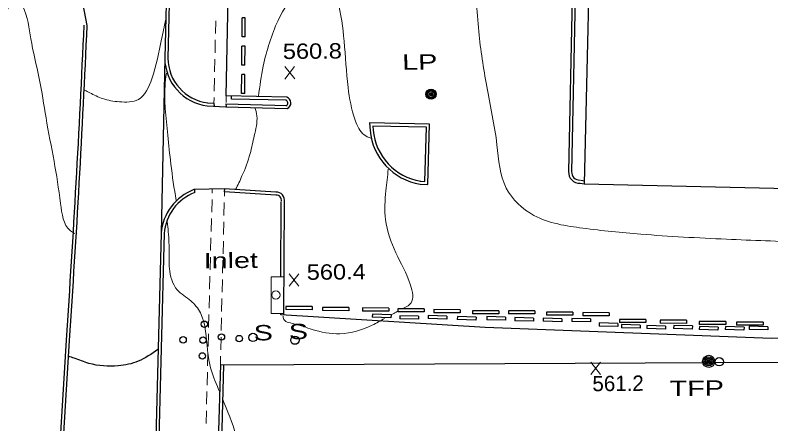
# Model space of a CAD drawing. Extents: x 2361708 to 2370558, y 6977955 to 6991887.
# Drawn here: x 2366548 to 2366784.3, y 6986354.3 to 6986482.1 of the extents above; entities that cross this region are included whole.
import ezdxf

# ---------------------------------------------------------------- set-up
doc = ezdxf.new("R2010")
doc.units = 0
doc.header["$LTSCALE"] = 1.9
for name, color, linetype, lineweight in [('11', 7, 'Continuous', 25), ('13', 7, 'Continuous', 13), ('2', 7, 'Continuous', 25), ('20', 7, 'Continuous', 25), ('21', 7, 'Continuous', 25), ('23', 7, 'Continuous', 25), ('31', 7, 'Continuous', 13), ('35', 7, 'Continuous', 13), ('7', 7, 'Continuous', 25), ('9', 7, 'Continuous', 13)]:
    doc.layers.add(name, color=color, linetype=linetype, lineweight=lineweight)

msp = doc.modelspace()

# ---------------------------------------------------------------- linework, layer by layer
at = {"layer": '11'}
msp.add_lwpolyline([(2366725.976, 6986429.298), (2366936.012, 6986424.548), (2366936.16, 6986430.989), (2366946.333, 6986430.756), (2366946.826, 6986452.562), (2366945.105, 6986452.595), (2366945.332, 6986463.498), (2366962.235, 6986463.149), (2366962.364, 6986469.641), (2366965.885, 6986469.564), (2366966.022, 6986476.116), (2366962.191, 6986476.199), (2366962.972, 6986512.868), (2366938.416, 6986513.395), (2366940.255, 6986599.697), (2366765.561, 6986603.424), (2366765.653, 6986607.385), (2366726.593, 6986608.243), (2366724.888, 6986531.023), (2366728.349, 6986530.946)], close=True, dxfattribs=at)
at = {"layer": '13'}
for p, q in [((2366610.633, 6986476.333), (2366610.715, 6986480.334)), ((2366610.51, 6986470.332), (2366610.592, 6986474.332)), ((2366610.387, 6986464.33), (2366610.469, 6986468.331)), ((2366610.264, 6986458.329), (2366610.346, 6986462.33)), ((2366610.183, 6986454.328), (2366610.224, 6986456.328)), ((2366613.959, 6986456.804), (2366614.048, 6986454.805)), ((2366609.627, 6986426.461), (2366609.665, 6986427.841)), ((2366613.518, 6986427.468), (2366613.467, 6986425.467)), ((2366609.465, 6986420.459), (2366609.577, 6986424.46)), ((2366613.416, 6986423.467), (2366613.314, 6986419.466)), ((2366609.302, 6986414.457), (2366609.414, 6986418.459)), ((2366613.263, 6986417.465), (2366613.162, 6986413.464)), ((2366609.139, 6986408.455), (2366609.251, 6986412.457)), ((2366613.111, 6986411.464), (2366613.019, 6986407.463)), ((2366608.986, 6986402.454), (2366609.088, 6986406.455)), ((2366612.968, 6986405.462), (2366612.876, 6986401.461)), ((2366608.823, 6986396.452), (2366608.935, 6986400.453)), ((2366612.825, 6986399.46), (2366612.723, 6986395.459)), ((2366608.661, 6986390.45), (2366608.772, 6986394.451)), ((2366612.672, 6986393.458), (2366612.58, 6986389.458)), ((2366608.498, 6986384.448), (2366608.609, 6986388.449)), ((2366612.529, 6986387.457), (2366612.437, 6986383.456)), ((2366608.345, 6986378.446), (2366608.447, 6986382.448)), ((2366612.386, 6986381.455), (2366612.294, 6986377.454)), ((2366608.182, 6986372.445), (2366608.294, 6986376.446)), ((2366612.243, 6986375.453), (2366612.178, 6986372.823)), ((2366608.019, 6986366.443), (2366608.131, 6986370.444)), ((2366607.856, 6986360.441), (2366607.968, 6986364.442)), ((2366607.703, 6986354.439), (2366607.805, 6986358.44))]:
    msp.add_line(p, q, dxfattribs=at)
at = {"layer": '2'}
for p, q in [((2366724.954, 6986619.688), (2366721.069, 6986433.202)), ((2366725.914, 6986619.667), (2366722.03, 6986433.181)), ((2366618.984, 6986475.283), (2366619.007, 6986481.233)), ((2366619.967, 6986481.232), (2366619.007, 6986481.233)), ((2366619.944, 6986475.282), (2366619.967, 6986481.232)), ((2366619.944, 6986475.282), (2366618.984, 6986475.283)), ((2366618.918, 6986466.401), (2366618.941, 6986472.352)), ((2366619.901, 6986472.351), (2366618.941, 6986472.352)), ((2366619.878, 6986466.4), (2366619.901, 6986472.351)), ((2366594.786, 6986468.612), (2366593.647, 6986413.898)), ((2366619.878, 6986466.4), (2366618.918, 6986466.401)), ((2366618.842, 6986457.57), (2366618.866, 6986463.521)), ((2366619.826, 6986463.52), (2366618.866, 6986463.521)), ((2366619.802, 6986457.569), (2366619.826, 6986463.52)), ((2366619.802, 6986457.569), (2366618.842, 6986457.57)), ((2366632.934, 6986456.434), (2366613.959, 6986456.804)), ((2366615.699, 6986455.81), (2366615.659, 6986456.77)), ((2366632.912, 6986455.474), (2366615.699, 6986455.81)), ((2366608.139, 6986454.648), (2366610.18, 6986454.538)), ((2366610.18, 6986454.538), (2366610.259, 6986453.579)), ((2366613.933, 6986454.344), (2366614.032, 6986453.384)), ((2366724.694, 6986429.556), (2366725.976, 6986429.298)), ((2366724.885, 6986430.498), (2366726.167, 6986430.24)), ((2366613.495, 6986427.818), (2366603.847, 6986427.516)), ((2366604.196, 6986426.62), (2366604.177, 6986427.579)), ((2366613.434, 6986426.858), (2366613.595, 6986427.799)), ((2366629.485, 6986425.77), (2366613.434, 6986426.858)), ((2366629.546, 6986426.731), (2366613.495, 6986427.818)), ((2366631.109, 6986400.204), (2366631.225, 6986423.696)), ((2366632.012, 6986388.342), (2366632.185, 6986423.695)), ((2366632.646, 6986390.978), (2366632.645, 6986390.018)), ((2366640.896, 6986389.997), (2366632.645, 6986390.018)), ((2366640.897, 6986390.957), (2366632.646, 6986390.978)), ((2366640.897, 6986390.957), (2366640.896, 6986389.997)), ((2366644.09, 6986390.667), (2366644.089, 6986389.707)), ((2366652.34, 6986389.686), (2366644.089, 6986389.707)), ((2366652.341, 6986390.646), (2366644.09, 6986390.667)), ((2366652.341, 6986390.646), (2366652.34, 6986389.686)), ((2366656.582, 6986390.536), (2366656.581, 6986389.576)), ((2366664.832, 6986389.555), (2366656.581, 6986389.576)), ((2366664.832, 6986390.515), (2366656.582, 6986390.536)), ((2366664.832, 6986390.515), (2366664.832, 6986389.555)), ((2366667.705, 6986390.262), (2366667.704, 6986389.302)), ((2366675.955, 6986389.28), (2366667.704, 6986389.302)), ((2366675.955, 6986390.24), (2366667.705, 6986390.262)), ((2366675.955, 6986390.24), (2366675.955, 6986389.28)), ((2366678.908, 6986390.019), (2366678.907, 6986389.059)), ((2366687.158, 6986389.037), (2366678.907, 6986389.059)), ((2366687.159, 6986389.997), (2366678.908, 6986390.019)), ((2366687.159, 6986389.997), (2366687.158, 6986389.037)), ((2366690.982, 6986389.684), (2366690.981, 6986388.724)), ((2366699.233, 6986389.662), (2366690.982, 6986389.684)), ((2366699.233, 6986389.662), (2366699.232, 6986388.702)), ((2366710.503, 6986389.66), (2366702.252, 6986389.681)), ((2366702.252, 6986389.681), (2366702.252, 6986388.721)), ((2366710.503, 6986389.66), (2366710.502, 6986388.699)), ((2366714.117, 6986389.254), (2366714.116, 6986388.294)), ((2366722.368, 6986389.233), (2366714.117, 6986389.254)), ((2366722.368, 6986389.233), (2366722.366, 6986388.272)), ((2366725.489, 6986389.082), (2366725.488, 6986388.122)), ((2366733.739, 6986389.061), (2366725.489, 6986389.082)), ((2366733.739, 6986389.061), (2366733.739, 6986388.1)), ((2366631.052, 6986388.343), (2366631.049, 6986388.593)), ((2366659.71, 6986388.606), (2366659.68, 6986387.646)), ((2366665.522, 6986387.481), (2366659.68, 6986387.646)), ((2366665.553, 6986388.442), (2366659.71, 6986388.606)), ((2366665.553, 6986388.442), (2366665.522, 6986387.481)), ((2366668.295, 6986388.128), (2366668.265, 6986387.167)), ((2366674.106, 6986387.003), (2366668.265, 6986387.167)), ((2366674.137, 6986387.963), (2366668.295, 6986388.128)), ((2366674.137, 6986387.963), (2366674.106, 6986387.003)), ((2366677.176, 6986388.162), (2366677.145, 6986387.201)), ((2366682.987, 6986387.037), (2366677.145, 6986387.201)), ((2366683.017, 6986387.998), (2366677.176, 6986388.162)), ((2366683.017, 6986387.998), (2366682.987, 6986387.037)), ((2366686.289, 6986387.849), (2366686.258, 6986386.888)), ((2366692.1, 6986386.724), (2366686.258, 6986386.888)), ((2366692.131, 6986387.684), (2366686.289, 6986387.849)), ((2366699.232, 6986388.702), (2366690.981, 6986388.724)), ((2366692.131, 6986387.684), (2366692.1, 6986386.724)), ((2366695.539, 6986387.837), (2366695.509, 6986386.876)), ((2366701.351, 6986386.712), (2366695.509, 6986386.876)), ((2366701.382, 6986387.673), (2366695.539, 6986387.837)), ((2366701.382, 6986387.673), (2366701.351, 6986386.712)), ((2366710.502, 6986388.699), (2366702.252, 6986388.721)), ((2366704.273, 6986387.53), (2366704.242, 6986386.57)), ((2366710.084, 6986386.405), (2366704.242, 6986386.57)), ((2366710.115, 6986387.365), (2366704.273, 6986387.53)), ((2366710.115, 6986387.365), (2366710.084, 6986386.405)), ((2366713.146, 6986387.324), (2366713.115, 6986386.364)), ((2366718.987, 6986387.16), (2366713.146, 6986387.324)), ((2366722.366, 6986388.272), (2366714.116, 6986388.294)), ((2366718.987, 6986387.16), (2366718.956, 6986386.199)), ((2366722.086, 6986387.289), (2366722.055, 6986386.329)), ((2366727.928, 6986387.125), (2366722.086, 6986387.289)), ((2366733.739, 6986388.1), (2366725.488, 6986388.122)), ((2366727.928, 6986387.125), (2366727.897, 6986386.165)), ((2366736.98, 6986386.951), (2366736.979, 6986385.991)), ((2366745.231, 6986386.93), (2366736.98, 6986386.951)), ((2366745.231, 6986386.93), (2366745.23, 6986385.969)), ((2366749.713, 6986386.713), (2366749.712, 6986385.752)), ((2366757.963, 6986386.691), (2366749.713, 6986386.713)), ((2366757.963, 6986386.691), (2366757.963, 6986385.731)), ((2366718.956, 6986386.199), (2366713.115, 6986386.364)), ((2366727.897, 6986386.165), (2366722.055, 6986386.329)), ((2366730.66, 6986385.861), (2366730.629, 6986384.901)), ((2366736.471, 6986384.736), (2366730.629, 6986384.901)), ((2366736.502, 6986385.697), (2366730.66, 6986385.861)), ((2366736.502, 6986385.697), (2366736.471, 6986384.736)), ((2366745.23, 6986385.969), (2366736.979, 6986385.991)), ((2366737.606, 6986385.337), (2366737.575, 6986384.377)), ((2366743.416, 6986384.213), (2366737.575, 6986384.377)), ((2366743.447, 6986385.173), (2366737.606, 6986385.337)), ((2366743.447, 6986385.173), (2366743.416, 6986384.213)), ((2366745.569, 6986385.043), (2366745.538, 6986384.083)), ((2366751.41, 6986384.879), (2366745.569, 6986385.043)), ((2366757.963, 6986385.731), (2366749.712, 6986385.752)), ((2366751.41, 6986384.879), (2366751.38, 6986383.918)), ((2366753.928, 6986385.083), (2366753.898, 6986384.122)), ((2366759.771, 6986384.918), (2366753.928, 6986385.083)), ((2366759.771, 6986384.918), (2366759.74, 6986383.958)), ((2366761.962, 6986384.719), (2366761.932, 6986383.759)), ((2366761.947, 6986386.349), (2366761.946, 6986385.389)), ((2366770.196, 6986385.367), (2366761.946, 6986385.389)), ((2366770.197, 6986386.327), (2366761.947, 6986386.349)), ((2366767.804, 6986384.554), (2366761.962, 6986384.719)), ((2366767.804, 6986384.554), (2366767.773, 6986383.594)), ((2366770.103, 6986384.726), (2366770.072, 6986383.766)), ((2366775.944, 6986384.562), (2366770.103, 6986384.726)), ((2366770.197, 6986386.327), (2366770.196, 6986385.367)), ((2366773.61, 6986386.13), (2366773.608, 6986385.17)), ((2366781.859, 6986385.148), (2366773.608, 6986385.17)), ((2366781.86, 6986386.108), (2366773.61, 6986386.13)), ((2366775.944, 6986384.562), (2366775.914, 6986383.602)), ((2366777.552, 6986384.817), (2366777.521, 6986383.857)), ((2366783.394, 6986384.653), (2366777.552, 6986384.817)), ((2366781.86, 6986386.108), (2366781.859, 6986385.148)), ((2366783.394, 6986384.653), (2366783.363, 6986383.693)), ((2366751.38, 6986383.918), (2366745.538, 6986384.083)), ((2366759.74, 6986383.958), (2366753.898, 6986384.122)), ((2366767.773, 6986383.594), (2366761.932, 6986383.759)), ((2366775.914, 6986383.602), (2366770.072, 6986383.766)), ((2366783.363, 6986383.693), (2366777.521, 6986383.857)), ((2366612.178, 6986372.823), (2366609.851, 6986286.386)), ((2366613.139, 6986372.802), (2366610.811, 6986286.365)), ((2366612.178, 6986372.823), (2366613.139, 6986372.802))]:
    msp.add_line(p, q, dxfattribs=at)
for points in [[(2366570.547, 6986478.872), (2366565.472, 6986505.675), (2366569.613, 6986688.303), (2366571.386, 6986778.394)], [(2366601.253, 6986731.586), (2366597.72, 6986587.925), (2366594.786, 6986468.612)], [(2366602.213, 6986731.565), (2366598.681, 6986587.905), (2366595.746, 6986468.591)], [(2366978.777, 6986730.96), (2366980.486, 6986631.291), (2366982.347, 6986568.135), (2366982.177, 6986381.135), (2366897.512, 6986381.199), (2366784.559, 6986380.984), (2366694.932, 6986384.401), (2366631.052, 6986388.343)], [(2366613.959, 6986456.804), (2366617.026, 6986605.3), (2366619.093, 6986710.675), (2366651.927, 6986709.397), (2366666.943, 6986713.02), (2366681.416, 6986712.758)], [(2366608.088, 6986453.688), (2366613.892, 6986453.383), (2366633.088, 6986452.845)], [(2366613.863, 6986454.343), (2366613.933, 6986454.344), (2366633.119, 6986453.806)], [(2366674.655, 6986429.19), (2366677.086, 6986429.083), (2366677.587, 6986447.939), (2366658.842, 6986448.371), (2366658.974, 6986446.031)], [(2366674.696, 6986430.15), (2366676.156, 6986430.085), (2366676.605, 6986447), (2366659.861, 6986447.39), (2366659.933, 6986446.09)], [(2366593.647, 6986413.898), (2366591.792, 6986341.887), (2366588.944, 6986217.674), (2366587.818, 6986176.311)], [(2366594.607, 6986413.878), (2366592.752, 6986341.866), (2366589.904, 6986217.653), (2366588.778, 6986176.281)], [(2366547.044, 6986007.395), (2366550.058, 6986095.148), (2366551.246, 6986151.052), (2366552.637, 6986186.677), (2366555.977, 6986244.531), (2366560.174, 6986317.345), (2366564.043, 6986380.475)], [(2366548.004, 6986007.364), (2366551.019, 6986095.117), (2366552.207, 6986151.021), (2366553.598, 6986186.626), (2366556.937, 6986244.481), (2366561.135, 6986317.284), (2366565.004, 6986380.414)], [(2366613.139, 6986372.802), (2366854.95, 6986373.904), (2366912.65, 6986374.183), (2366987.036, 6986371.861)]]:
    msp.add_lwpolyline(points, dxfattribs=at)
for centre, radius, start, end in [((2362411.646, 6986663.631), 4162.042, 356.09905, 357.45631), ((2362411.646, 6986663.631), 4163.002, 356.09905, 357.45631), ((2366610.055, 6986468.831), 15.271, 180.82336, 262.60199), ((2366610.055, 6986468.831), 14.31, 180.82336, 262.60199), ((2366632.299, 6986454.608), 0.971, 294.10259, 70.8381), ((2366632.299, 6986454.608), 1.931, 294.10259, 70.8381), ((2366677.822, 6986447.86), 18.937, 185.54106, 260.3716), ((2366677.822, 6986447.86), 17.977, 185.54106, 260.3716), ((2366724.496, 6986432.985), 3.433, 176.37251, 273.30982), ((2366724.496, 6986432.985), 2.474, 176.37251, 273.30982), ((2366609.576, 6986412.595), 15.982, 111.00283, 175.32408), ((2366609.576, 6986412.595), 15.023, 111.00283, 175.32408), ((2366629.762, 6986424.253), 2.487, 347.0511, 94.97388), ((2366629.762, 6986424.253), 1.527, 347.0511, 94.97388)]:
    msp.add_arc(centre, radius, start, end, dxfattribs=at)
at = {"layer": '20'}
for centre, radius in [((2366678.047, 6986457.364), 1.6), ((2366678.047, 6986457.364), 1.3), ((2366678.047, 6986457.364), 1), ((2366678.047, 6986457.364), 0.539), ((2366678.047, 6986457.364), 0.192), ((2366764.886, 6986373.846), 1.9), ((2366764.886, 6986373.846), 1.442), ((2366764.886, 6986373.846), 0.973), ((2366764.886, 6986373.846), 0.539), ((2366764.886, 6986373.846), 0.192)]:
    msp.add_circle(centre, radius, dxfattribs=at)
at = {"layer": '21'}
for centre in [(2366622.378, 6986381.34), (2366635.487, 6986380.475)]:
    msp.add_circle(centre, 1.3, dxfattribs=at)
at = {"layer": '23'}
msp.add_circle((2366768.167, 6986373.738), 1.3, dxfattribs=at)
at = {"layer": '31'}
for p, q in [((2366635.45, 6986462.108), (2366632.333, 6986465.959)), ((2366632.37, 6986462.079), (2366635.413, 6986465.988)), ((2366636.766, 6986397.368), (2366633.649, 6986401.218)), ((2366633.686, 6986397.339), (2366636.729, 6986401.248)), ((2366731.093, 6986369.754), (2366727.977, 6986373.605)), ((2366728.013, 6986369.725), (2366731.056, 6986373.634))]:
    msp.add_line(p, q, dxfattribs=at)
at = {"layer": '31', "lineweight": 25}
for points in [[(2366592.652, 6986377.577), (2366586.477, 6986373.888), (2366580.26, 6986372.449), (2366571.052, 6986373.221), (2366566.517, 6986374.818), (2366564.691, 6986375.481)], [(2366537.082, 6986237.571), (2366536.815, 6986246.709), (2366535.954, 6986266.832), (2366535.015, 6986282.474), (2366534.932, 6986301.714), (2366534.97, 6986321.795), (2366535.086, 6986335.957), (2366536.159, 6986349.228), (2366537.513, 6986360.351), (2366539.199, 6986362.997), (2366542.011, 6986362.675), (2366543.3, 6986360.707), (2366545.048, 6986352.573), (2366547.316, 6986339.174), (2366551.256, 6986326.481), (2366551.482, 6986324.793)]]:
    msp.add_spline(points, degree=3, dxfattribs=at)
at = {"layer": '35'}
for points in [[(2366566.646, 6986413.791), (2366565.298, 6986414.688), (2366562.227, 6986423.19), (2366560.17, 6986436.411), (2366557.672, 6986449.948), (2366555.565, 6986462.229), (2366552.906, 6986474.663), (2366550.254, 6986485.389), (2366548.521, 6986487.782), (2366546.434, 6986485.372), (2366543.067, 6986466.149), (2366540.118, 6986451.34), (2366538.591, 6986448.856), (2366537.269, 6986451.203), (2366538.403, 6986461.285), (2366539.055, 6986476.862), (2366539.777, 6986489.239), (2366541.115, 6986506.233), (2366543.272, 6986521.304), (2366544.565, 6986539.867), (2366546.472, 6986556.956), (2366548.359, 6986573.145), (2366549.153, 6986590.593), (2366550.054, 6986604.052), (2366552.213, 6986608.403), (2366552.922, 6986602.27), (2366552.308, 6986590.063), (2366551.748, 6986576.357), (2366552.053, 6986571.59), (2366554.685, 6986572.485), (2366556.091, 6986578.239), (2366557.504, 6986592.593), (2366558.752, 6986601.165), (2366561.254, 6986616.79), (2366564.768, 6986641.544), (2366565.555, 6986662.893), (2366567.14, 6986692.829), (2366568.552, 6986723.084), (2366567.885, 6986742.789), (2366566.555, 6986755.337), (2366566.492, 6986765.147), (2366566.389, 6986773.816), (2366565.242, 6986778.765)], [(2366868.457, 6986384.822), (2366865.474, 6986388.284), (2366866.498, 6986402.495), (2366860.138, 6986407.784), (2366851.487, 6986408.822), (2366821.872, 6986410.331), (2366794.873, 6986411.133), (2366770.463, 6986412.031), (2366743.627, 6986413.606), (2366725.518, 6986415.484), (2366710.239, 6986419.488), (2366701.568, 6986428.006), (2366698.679, 6986441.48), (2366695.485, 6986459.8), (2366692.971, 6986476.927), (2366692.195, 6986496.53), (2366693.808, 6986515.126), (2366698.154, 6986534.509), (2366700.997, 6986560.417), (2366709.202, 6986587.256), (2366717.142, 6986600.983), (2366721.875, 6986602.788), (2366722.497, 6986614.094), (2366724.46, 6986616.983)], [(2366624.071, 6986456.68), (2366625.611, 6986466.145), (2366630.216, 6986480.34), (2366638.238, 6986490.657), (2366645.972, 6986493.39), (2366648.863, 6986487.078), (2366650.887, 6986473.966), (2366652.125, 6986459.467), (2366654.333, 6986449.238), (2366657.147, 6986444.634), (2366659.217, 6986443.564)], [(2366595.072, 6986480.505), (2366593.799, 6986474.543), (2366590.747, 6986462.173), (2366586.538, 6986455.733), (2366580.645, 6986454.986), (2366575.375, 6986455.976), (2366571.368, 6986457.778), (2366569.779, 6986458.633)], [(2366598.329, 6986424.153), (2366596.701, 6986435.528), (2366595.725, 6986444.519), (2366594.956, 6986452.842), (2366594.89, 6986459.772), (2366595.3, 6986463.977)], [(2366616.967, 6986427.601), (2366618.947, 6986431.8), (2366621.491, 6986438.794), (2366622.758, 6986444.336), (2366623.589, 6986450.555), (2366622.954, 6986453.239)], [(2366664.699, 6986433.966), (2366663.943, 6986427.198), (2366663.829, 6986418.156), (2366667.048, 6986407.766), (2366671.624, 6986397.71), (2366671.808, 6986392.111), (2366668.695, 6986390.222)], [(2366612.051, 6986364.181), (2366609.2, 6986371.544), (2366608.176, 6986377.305), (2366605.924, 6986388.994), (2366602.958, 6986392.796), (2366598.695, 6986396.176), (2366596.261, 6986402.923), (2366596.165, 6986407.732), (2366595.912, 6986414.35), (2366595.592, 6986417.497)], [(2366667.473, 6986389.48), (2366667.104, 6986389.256), (2366665.632, 6986388.443)], [(2366663.523, 6986387.272), (2366659.693, 6986385.166), (2366649.568, 6986382.499), (2366640.925, 6986383.817), (2366635.138, 6986385.612), (2366631.892, 6986387.271), (2366631.855, 6986387.971)], [(2366630.468, 6986264.761), (2366624.852, 6986272.679), (2366623.394, 6986277.755), (2366621.806, 6986284.88), (2366620.956, 6986293.272), (2366620.915, 6986305.973), (2366620.542, 6986317.88), (2366619.438, 6986334.08), (2366617.019, 6986350.758), (2366612.82, 6986362.188)]]:
    msp.add_spline(points, degree=3, dxfattribs=at)
at = {"layer": '7'}
for centre in [(2366607.158, 6986385.456), (2366612.526, 6986381.476), (2366618.081, 6986380.969), (2366600.534, 6986380.582), (2366606.765, 6986380.492), (2366606.552, 6986375.549)]:
    msp.add_circle(centre, 1, dxfattribs=at)
at = {"layer": '9'}
msp.add_lwpolyline([(2366632.198, 6986400.244), (2366628.058, 6986400.255), (2366628.018, 6986388.774), (2366632.127, 6986388.764)], dxfattribs=at)
msp.add_circle((2366629.542, 6986394.589), 1.3, dxfattribs=at)

# ---------------------------------------------------------------- texts
at = {"layer": '20', "width": 1.4}
for s, p in [('  LP', (2366664.054, 6986464.931)), ('  TFP', (2366747.689, 6986362.922))]:
    msp.add_text(s, height=4.8, rotation=0.545, dxfattribs=at).set_placement(p)
at = {"layer": '21', "width": 1.4}
for p in [(2366617.637, 6986380.335), (2366628.614, 6986380.71)]:
    msp.add_text('  S', height=4.8, rotation=0.545, dxfattribs=at).set_placement(p)
at = {"layer": '31', "width": 1.15}
for s, p in [('560.8', (2366631.73, 6986468.344)), ('560.4', (2366639.207, 6986399.331))]:
    msp.add_text(s, height=4.8, rotation=0.545, dxfattribs=at).set_placement(p)
at = {"layer": '31'}
msp.add_text('561.2', height=4.8, rotation=0.545, dxfattribs=at).set_placement((2366728.543, 6986364.5))
at = {"layer": '9', "width": 1.4}
msp.add_text('Inlet', height=4.8, rotation=0.545, dxfattribs=at).set_placement((2366606.972, 6986402.915))

doc.saveas('drawing.dxf')
